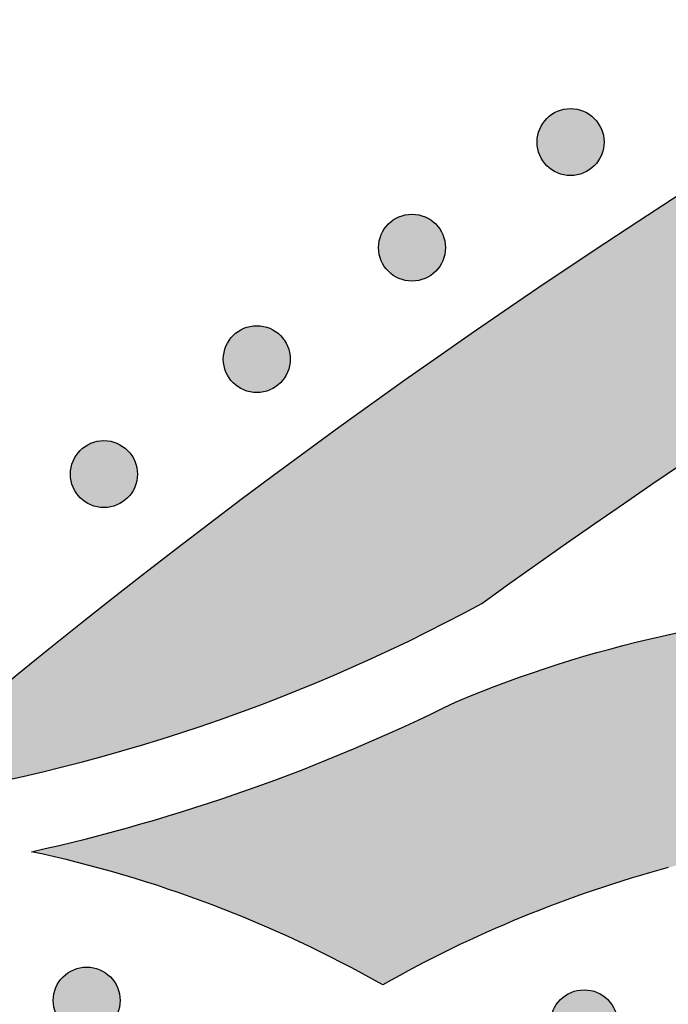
# Model space of a CAD drawing. Header units: millimetres. Extents: x -3873 to -97, y 912 to 4165.
# Tile 526 of 656: x -1899 to -1865, y 3192 to 3244. Entities that reach past the tile are written whole.
import ezdxf

# ---------------------------------------------------------------- set-up
doc = ezdxf.new("R2010")
doc.units = ezdxf.units.MM
doc.layers.add('pattern', color=7, linetype='Continuous', true_color=0x000000)

msp = doc.modelspace()

# ---------------------------------------------------------------- hatches: boundary and pattern name
at = {"layer": 'pattern'}
for points in [[(-1874.82, 3213.385), (-1868.956, 3217.537), (-1862.997, 3221.587), (-1856.946, 3225.532), (-1850.805, 3229.37), (-1844.577, 3233.097), (-1838.264, 3236.71), (-1831.871, 3240.206), (-1825.4, 3243.584), (-1818.855, 3246.84), (-1812.239, 3249.972), (-1805.555, 3252.979), (-1798.807, 3255.857), (-1792, 3258.604), (-1785.136, 3261.22), (-1778.219, 3263.702), (-1771.254, 3266.048), (-1764.245, 3268.258), (-1757.194, 3270.33), (-1750.108, 3272.263), (-1742.989, 3274.056), (-1735.842, 3275.708), (-1728.67, 3277.219), (-1721.479, 3278.589), (-1714.273, 3279.816), (-1707.054, 3280.902), (-1699.829, 3281.845), (-1692.6, 3282.647), (-1685.372, 3283.308), (-1678.149, 3283.827), (-1670.935, 3284.207), (-1663.734, 3284.448), (-1656.55, 3284.55), (-1656.55, 3296.55), (-1664.945, 3296.421), (-1673.365, 3296.109), (-1681.805, 3295.612), (-1690.259, 3294.929), (-1698.72, 3294.058), (-1707.184, 3292.998), (-1715.642, 3291.749), (-1724.09, 3290.311), (-1732.52, 3288.683), (-1740.927, 3286.865), (-1749.304, 3284.858), (-1757.644, 3282.663), (-1765.942, 3280.28), (-1774.191, 3277.711), (-1782.384, 3274.958), (-1790.516, 3272.022), (-1798.581, 3268.905), (-1806.572, 3265.61), (-1814.484, 3262.139), (-1822.31, 3258.496), (-1830.046, 3254.684), (-1837.686, 3250.705), (-1845.225, 3246.563), (-1852.656, 3242.264), (-1859.977, 3237.809), (-1867.181, 3233.204), (-1874.265, 3228.454), (-1881.224, 3223.562), (-1888.054, 3218.533), (-1894.751, 3213.373), (-1901.312, 3208.087), (-1907.734, 3202.679), (-1905.591, 3202.986), (-1903.451, 3203.343), (-1901.317, 3203.75), (-1899.189, 3204.206), (-1897.071, 3204.711), (-1894.963, 3205.265), (-1892.867, 3205.868), (-1890.785, 3206.519), (-1888.718, 3207.218), (-1886.669, 3207.963), (-1884.638, 3208.755), (-1882.628, 3209.593), (-1880.64, 3210.476), (-1878.674, 3211.403), (-1876.734, 3212.373)], [(-1868.861, 3239.105), (-1868.889, 3239.132), (-1868.918, 3239.159), (-1868.948, 3239.186), (-1868.979, 3239.212), (-1869.011, 3239.238), (-1869.043, 3239.263), (-1869.076, 3239.288), (-1869.111, 3239.312), (-1869.145, 3239.335), (-1869.181, 3239.358), (-1869.218, 3239.38), (-1869.255, 3239.401), (-1869.293, 3239.422), (-1869.332, 3239.441), (-1869.371, 3239.46), (-1869.411, 3239.478), (-1869.452, 3239.495), (-1869.493, 3239.511), (-1869.535, 3239.526), (-1869.578, 3239.541), (-1869.621, 3239.554), (-1869.664, 3239.566), (-1869.708, 3239.577), (-1869.752, 3239.587), (-1869.797, 3239.595), (-1869.842, 3239.603), (-1869.887, 3239.609), (-1869.933, 3239.615), (-1869.978, 3239.619), (-1870.024, 3239.622), (-1870.07, 3239.624), (-1870.116, 3239.624), (-1870.162, 3239.624), (-1870.208, 3239.622), (-1870.253, 3239.619), (-1870.299, 3239.615), (-1870.345, 3239.609), (-1870.39, 3239.603), (-1870.435, 3239.595), (-1870.479, 3239.587), (-1870.524, 3239.577), (-1870.568, 3239.566), (-1870.611, 3239.554), (-1870.654, 3239.541), (-1870.697, 3239.526), (-1870.739, 3239.511), (-1870.78, 3239.495), (-1870.821, 3239.478), (-1870.861, 3239.46), (-1870.9, 3239.441), (-1870.939, 3239.422), (-1870.977, 3239.401), (-1871.014, 3239.38), (-1871.051, 3239.358), (-1871.086, 3239.335), (-1871.121, 3239.312), (-1871.155, 3239.288), (-1871.189, 3239.263), (-1871.221, 3239.238), (-1871.253, 3239.212), (-1871.283, 3239.186), (-1871.313, 3239.159), (-1871.342, 3239.132), (-1871.371, 3239.105), (-1871.398, 3239.076), (-1871.425, 3239.047), (-1871.452, 3239.017), (-1871.478, 3238.987), (-1871.504, 3238.955), (-1871.529, 3238.923), (-1871.554, 3238.889), (-1871.578, 3238.855), (-1871.601, 3238.82), (-1871.624, 3238.785), (-1871.646, 3238.748), (-1871.667, 3238.711), (-1871.688, 3238.673), (-1871.707, 3238.634), (-1871.726, 3238.595), (-1871.744, 3238.555), (-1871.761, 3238.514), (-1871.777, 3238.473), (-1871.792, 3238.431), (-1871.807, 3238.388), (-1871.82, 3238.345), (-1871.832, 3238.302), (-1871.843, 3238.258), (-1871.853, 3238.213), (-1871.861, 3238.169), (-1871.869, 3238.124), (-1871.875, 3238.079), (-1871.881, 3238.033), (-1871.885, 3237.987), (-1871.888, 3237.942), (-1871.89, 3237.896), (-1871.89, 3237.85), (-1871.89, 3237.804), (-1871.888, 3237.758), (-1871.885, 3237.712), (-1871.881, 3237.667), (-1871.875, 3237.621), (-1871.869, 3237.576), (-1871.861, 3237.531), (-1871.853, 3237.486), (-1871.843, 3237.442), (-1871.832, 3237.398), (-1871.82, 3237.355), (-1871.807, 3237.312), (-1871.792, 3237.269), (-1871.777, 3237.227), (-1871.761, 3237.186), (-1871.744, 3237.145), (-1871.726, 3237.105), (-1871.707, 3237.066), (-1871.688, 3237.027), (-1871.667, 3236.989), (-1871.646, 3236.952), (-1871.624, 3236.915), (-1871.601, 3236.879), (-1871.578, 3236.845), (-1871.554, 3236.81), (-1871.529, 3236.777), (-1871.504, 3236.745), (-1871.478, 3236.713), (-1871.452, 3236.682), (-1871.425, 3236.652), (-1871.398, 3236.623), (-1871.371, 3236.595), (-1871.342, 3236.568), (-1871.313, 3236.541), (-1871.283, 3236.514), (-1871.253, 3236.488), (-1871.221, 3236.462), (-1871.189, 3236.437), (-1871.155, 3236.412), (-1871.121, 3236.388), (-1871.086, 3236.365), (-1871.051, 3236.342), (-1871.014, 3236.32), (-1870.977, 3236.298), (-1870.939, 3236.278), (-1870.9, 3236.258), (-1870.861, 3236.239), (-1870.821, 3236.222), (-1870.78, 3236.205), (-1870.739, 3236.188), (-1870.697, 3236.173), (-1870.654, 3236.159), (-1870.611, 3236.146), (-1870.568, 3236.134), (-1870.524, 3236.123), (-1870.479, 3236.113), (-1870.435, 3236.104), (-1870.39, 3236.097), (-1870.345, 3236.09), (-1870.299, 3236.085), (-1870.253, 3236.081), (-1870.208, 3236.078), (-1870.162, 3236.076), (-1870.116, 3236.076), (-1870.07, 3236.076), (-1870.024, 3236.078), (-1869.978, 3236.081), (-1869.933, 3236.085), (-1869.887, 3236.09), (-1869.842, 3236.097), (-1869.797, 3236.104), (-1869.752, 3236.113), (-1869.708, 3236.123), (-1869.664, 3236.134), (-1869.621, 3236.146), (-1869.578, 3236.159), (-1869.535, 3236.173), (-1869.493, 3236.188), (-1869.452, 3236.205), (-1869.411, 3236.222), (-1869.371, 3236.239), (-1869.332, 3236.258), (-1869.293, 3236.278), (-1869.255, 3236.298), (-1869.218, 3236.32), (-1869.181, 3236.342), (-1869.145, 3236.365), (-1869.111, 3236.388), (-1869.076, 3236.412), (-1869.043, 3236.437), (-1869.011, 3236.462), (-1868.979, 3236.488), (-1868.948, 3236.514), (-1868.918, 3236.541), (-1868.889, 3236.568), (-1868.861, 3236.595), (-1868.834, 3236.623), (-1868.807, 3236.652), (-1868.78, 3236.682), (-1868.754, 3236.713), (-1868.728, 3236.745), (-1868.703, 3236.777), (-1868.678, 3236.81), (-1868.654, 3236.845), (-1868.631, 3236.879), (-1868.608, 3236.915), (-1868.586, 3236.952), (-1868.564, 3236.989), (-1868.544, 3237.027), (-1868.524, 3237.066), (-1868.505, 3237.105), (-1868.488, 3237.145), (-1868.471, 3237.186), (-1868.454, 3237.227), (-1868.439, 3237.269), (-1868.425, 3237.312), (-1868.412, 3237.355), (-1868.4, 3237.398), (-1868.389, 3237.442), (-1868.379, 3237.486), (-1868.37, 3237.531), (-1868.363, 3237.576), (-1868.356, 3237.621), (-1868.351, 3237.667), (-1868.347, 3237.712), (-1868.344, 3237.758), (-1868.342, 3237.804), (-1868.342, 3237.85), (-1868.342, 3237.896), (-1868.344, 3237.942), (-1868.347, 3237.987), (-1868.351, 3238.033), (-1868.356, 3238.079), (-1868.363, 3238.124), (-1868.37, 3238.169), (-1868.379, 3238.213), (-1868.389, 3238.258), (-1868.4, 3238.302), (-1868.412, 3238.345), (-1868.425, 3238.388), (-1868.439, 3238.431), (-1868.454, 3238.473), (-1868.471, 3238.514), (-1868.488, 3238.555), (-1868.505, 3238.595), (-1868.524, 3238.634), (-1868.544, 3238.673), (-1868.564, 3238.711), (-1868.586, 3238.748), (-1868.608, 3238.785), (-1868.631, 3238.82), (-1868.654, 3238.855), (-1868.678, 3238.889), (-1868.703, 3238.923), (-1868.728, 3238.955), (-1868.754, 3238.987), (-1868.78, 3239.017), (-1868.807, 3239.047), (-1868.834, 3239.076)], [(-1877.268, 3233.505), (-1877.296, 3233.533), (-1877.325, 3233.56), (-1877.355, 3233.587), (-1877.385, 3233.613), (-1877.417, 3233.639), (-1877.449, 3233.664), (-1877.483, 3233.689), (-1877.517, 3233.713), (-1877.552, 3233.736), (-1877.587, 3233.759), (-1877.624, 3233.781), (-1877.661, 3233.802), (-1877.699, 3233.822), (-1877.738, 3233.842), (-1877.777, 3233.861), (-1877.817, 3233.879), (-1877.858, 3233.896), (-1877.9, 3233.912), (-1877.941, 3233.927), (-1877.984, 3233.941), (-1878.027, 3233.954), (-1878.07, 3233.966), (-1878.114, 3233.977), (-1878.159, 3233.987), (-1878.203, 3233.996), (-1878.248, 3234.004), (-1878.293, 3234.01), (-1878.339, 3234.015), (-1878.385, 3234.02), (-1878.43, 3234.023), (-1878.476, 3234.024), (-1878.522, 3234.025), (-1878.568, 3234.024), (-1878.614, 3234.023), (-1878.66, 3234.02), (-1878.705, 3234.015), (-1878.751, 3234.01), (-1878.796, 3234.004), (-1878.841, 3233.996), (-1878.886, 3233.987), (-1878.93, 3233.977), (-1878.974, 3233.966), (-1879.017, 3233.954), (-1879.06, 3233.941), (-1879.103, 3233.927), (-1879.145, 3233.912), (-1879.186, 3233.896), (-1879.227, 3233.879), (-1879.267, 3233.861), (-1879.306, 3233.842), (-1879.345, 3233.822), (-1879.383, 3233.802), (-1879.42, 3233.781), (-1879.457, 3233.759), (-1879.493, 3233.736), (-1879.528, 3233.713), (-1879.562, 3233.689), (-1879.595, 3233.664), (-1879.627, 3233.639), (-1879.659, 3233.613), (-1879.69, 3233.587), (-1879.72, 3233.56), (-1879.749, 3233.533), (-1879.777, 3233.505), (-1879.804, 3233.477), (-1879.831, 3233.448), (-1879.858, 3233.418), (-1879.884, 3233.387), (-1879.91, 3233.356), (-1879.935, 3233.323), (-1879.96, 3233.29), (-1879.984, 3233.256), (-1880.008, 3233.221), (-1880.03, 3233.185), (-1880.052, 3233.149), (-1880.074, 3233.112), (-1880.094, 3233.074), (-1880.114, 3233.035), (-1880.133, 3232.995), (-1880.151, 3232.955), (-1880.168, 3232.915), (-1880.184, 3232.873), (-1880.199, 3232.831), (-1880.213, 3232.789), (-1880.226, 3232.746), (-1880.238, 3232.702), (-1880.249, 3232.658), (-1880.259, 3232.614), (-1880.268, 3232.57), (-1880.275, 3232.525), (-1880.282, 3232.479), (-1880.287, 3232.434), (-1880.291, 3232.388), (-1880.294, 3232.342), (-1880.296, 3232.297), (-1880.296, 3232.251), (-1880.296, 3232.205), (-1880.294, 3232.159), (-1880.291, 3232.113), (-1880.287, 3232.067), (-1880.282, 3232.022), (-1880.275, 3231.977), (-1880.268, 3231.932), (-1880.259, 3231.887), (-1880.249, 3231.843), (-1880.238, 3231.799), (-1880.226, 3231.755), (-1880.213, 3231.712), (-1880.199, 3231.67), (-1880.184, 3231.628), (-1880.168, 3231.587), (-1880.151, 3231.546), (-1880.133, 3231.506), (-1880.114, 3231.466), (-1880.094, 3231.428), (-1880.074, 3231.39), (-1880.052, 3231.352), (-1880.03, 3231.316), (-1880.008, 3231.28), (-1879.984, 3231.245), (-1879.96, 3231.211), (-1879.935, 3231.178), (-1879.91, 3231.145), (-1879.884, 3231.114), (-1879.858, 3231.083), (-1879.831, 3231.053), (-1879.804, 3231.024), (-1879.777, 3230.996), (-1879.749, 3230.968), (-1879.72, 3230.941), (-1879.69, 3230.915), (-1879.659, 3230.888), (-1879.627, 3230.863), (-1879.595, 3230.837), (-1879.562, 3230.813), (-1879.528, 3230.789), (-1879.493, 3230.765), (-1879.457, 3230.742), (-1879.42, 3230.72), (-1879.383, 3230.699), (-1879.345, 3230.679), (-1879.306, 3230.659), (-1879.267, 3230.64), (-1879.227, 3230.622), (-1879.186, 3230.605), (-1879.145, 3230.589), (-1879.103, 3230.574), (-1879.06, 3230.56), (-1879.017, 3230.547), (-1878.974, 3230.535), (-1878.93, 3230.524), (-1878.886, 3230.514), (-1878.841, 3230.505), (-1878.796, 3230.498), (-1878.751, 3230.491), (-1878.705, 3230.486), (-1878.66, 3230.482), (-1878.614, 3230.479), (-1878.568, 3230.477), (-1878.522, 3230.476), (-1878.476, 3230.477), (-1878.43, 3230.479), (-1878.385, 3230.482), (-1878.339, 3230.486), (-1878.293, 3230.491), (-1878.248, 3230.498), (-1878.203, 3230.505), (-1878.159, 3230.514), (-1878.114, 3230.524), (-1878.07, 3230.535), (-1878.027, 3230.547), (-1877.984, 3230.56), (-1877.941, 3230.574), (-1877.9, 3230.589), (-1877.858, 3230.605), (-1877.817, 3230.622), (-1877.777, 3230.64), (-1877.738, 3230.659), (-1877.699, 3230.679), (-1877.661, 3230.699), (-1877.624, 3230.72), (-1877.587, 3230.742), (-1877.552, 3230.765), (-1877.517, 3230.789), (-1877.483, 3230.813), (-1877.449, 3230.837), (-1877.417, 3230.863), (-1877.385, 3230.888), (-1877.355, 3230.915), (-1877.325, 3230.941), (-1877.296, 3230.968), (-1877.268, 3230.996), (-1877.24, 3231.024), (-1877.213, 3231.053), (-1877.186, 3231.083), (-1877.16, 3231.114), (-1877.134, 3231.145), (-1877.109, 3231.178), (-1877.084, 3231.211), (-1877.06, 3231.245), (-1877.037, 3231.28), (-1877.014, 3231.316), (-1876.992, 3231.352), (-1876.971, 3231.39), (-1876.95, 3231.428), (-1876.931, 3231.466), (-1876.912, 3231.506), (-1876.894, 3231.546), (-1876.877, 3231.587), (-1876.861, 3231.628), (-1876.846, 3231.67), (-1876.831, 3231.712), (-1876.818, 3231.755), (-1876.806, 3231.799), (-1876.795, 3231.843), (-1876.786, 3231.887), (-1876.777, 3231.932), (-1876.769, 3231.977), (-1876.763, 3232.022), (-1876.757, 3232.067), (-1876.753, 3232.113), (-1876.75, 3232.159), (-1876.748, 3232.205), (-1876.748, 3232.251), (-1876.748, 3232.297), (-1876.75, 3232.342), (-1876.753, 3232.388), (-1876.757, 3232.434), (-1876.763, 3232.479), (-1876.769, 3232.525), (-1876.777, 3232.57), (-1876.786, 3232.614), (-1876.795, 3232.658), (-1876.806, 3232.702), (-1876.818, 3232.746), (-1876.831, 3232.789), (-1876.846, 3232.831), (-1876.861, 3232.873), (-1876.877, 3232.915), (-1876.894, 3232.955), (-1876.912, 3232.995), (-1876.931, 3233.035), (-1876.95, 3233.074), (-1876.971, 3233.112), (-1876.992, 3233.149), (-1877.014, 3233.185), (-1877.037, 3233.221), (-1877.06, 3233.256), (-1877.084, 3233.29), (-1877.109, 3233.323), (-1877.134, 3233.356), (-1877.16, 3233.387), (-1877.186, 3233.418), (-1877.213, 3233.448), (-1877.24, 3233.477)], [(-1885.498, 3227.594), (-1885.526, 3227.621), (-1885.555, 3227.648), (-1885.585, 3227.675), (-1885.616, 3227.701), (-1885.648, 3227.727), (-1885.68, 3227.752), (-1885.713, 3227.777), (-1885.748, 3227.801), (-1885.782, 3227.825), (-1885.818, 3227.847), (-1885.855, 3227.869), (-1885.892, 3227.891), (-1885.93, 3227.911), (-1885.969, 3227.931), (-1886.008, 3227.95), (-1886.048, 3227.968), (-1886.089, 3227.985), (-1886.13, 3228.001), (-1886.172, 3228.016), (-1886.215, 3228.03), (-1886.258, 3228.043), (-1886.301, 3228.055), (-1886.345, 3228.066), (-1886.389, 3228.076), (-1886.434, 3228.085), (-1886.479, 3228.092), (-1886.524, 3228.099), (-1886.57, 3228.104), (-1886.615, 3228.108), (-1886.661, 3228.111), (-1886.707, 3228.113), (-1886.753, 3228.113), (-1886.799, 3228.113), (-1886.845, 3228.111), (-1886.89, 3228.108), (-1886.936, 3228.104), (-1886.982, 3228.099), (-1887.027, 3228.092), (-1887.072, 3228.085), (-1887.116, 3228.076), (-1887.161, 3228.066), (-1887.205, 3228.055), (-1887.248, 3228.043), (-1887.291, 3228.03), (-1887.334, 3228.016), (-1887.376, 3228.001), (-1887.417, 3227.985), (-1887.458, 3227.968), (-1887.498, 3227.95), (-1887.537, 3227.931), (-1887.576, 3227.911), (-1887.614, 3227.891), (-1887.651, 3227.869), (-1887.688, 3227.847), (-1887.723, 3227.825), (-1887.758, 3227.801), (-1887.792, 3227.777), (-1887.826, 3227.752), (-1887.858, 3227.727), (-1887.89, 3227.701), (-1887.92, 3227.675), (-1887.95, 3227.648), (-1887.979, 3227.621), (-1888.008, 3227.594), (-1888.035, 3227.566), (-1888.062, 3227.537), (-1888.089, 3227.507), (-1888.115, 3227.476), (-1888.141, 3227.444), (-1888.166, 3227.412), (-1888.191, 3227.379), (-1888.215, 3227.345), (-1888.238, 3227.31), (-1888.261, 3227.274), (-1888.283, 3227.237), (-1888.304, 3227.2), (-1888.325, 3227.162), (-1888.344, 3227.123), (-1888.363, 3227.084), (-1888.381, 3227.044), (-1888.398, 3227.003), (-1888.414, 3226.962), (-1888.429, 3226.92), (-1888.444, 3226.877), (-1888.457, 3226.834), (-1888.469, 3226.791), (-1888.48, 3226.747), (-1888.49, 3226.703), (-1888.498, 3226.658), (-1888.506, 3226.613), (-1888.512, 3226.568), (-1888.518, 3226.522), (-1888.522, 3226.477), (-1888.525, 3226.431), (-1888.527, 3226.385), (-1888.527, 3226.339), (-1888.527, 3226.293), (-1888.525, 3226.247), (-1888.522, 3226.202), (-1888.518, 3226.156), (-1888.512, 3226.11), (-1888.506, 3226.065), (-1888.498, 3226.02), (-1888.49, 3225.976), (-1888.48, 3225.931), (-1888.469, 3225.887), (-1888.457, 3225.844), (-1888.444, 3225.801), (-1888.429, 3225.759), (-1888.414, 3225.717), (-1888.398, 3225.675), (-1888.381, 3225.634), (-1888.363, 3225.594), (-1888.344, 3225.555), (-1888.325, 3225.516), (-1888.304, 3225.478), (-1888.283, 3225.441), (-1888.261, 3225.404), (-1888.238, 3225.369), (-1888.215, 3225.334), (-1888.191, 3225.3), (-1888.166, 3225.266), (-1888.141, 3225.234), (-1888.115, 3225.202), (-1888.089, 3225.172), (-1888.062, 3225.142), (-1888.035, 3225.113), (-1888.008, 3225.085), (-1887.979, 3225.057), (-1887.95, 3225.03), (-1887.92, 3225.003), (-1887.89, 3224.977), (-1887.858, 3224.951), (-1887.826, 3224.926), (-1887.792, 3224.901), (-1887.758, 3224.877), (-1887.723, 3224.854), (-1887.688, 3224.831), (-1887.651, 3224.809), (-1887.614, 3224.788), (-1887.576, 3224.767), (-1887.537, 3224.748), (-1887.498, 3224.729), (-1887.458, 3224.711), (-1887.417, 3224.694), (-1887.376, 3224.678), (-1887.334, 3224.663), (-1887.291, 3224.648), (-1887.248, 3224.635), (-1887.205, 3224.623), (-1887.161, 3224.612), (-1887.116, 3224.603), (-1887.072, 3224.594), (-1887.027, 3224.586), (-1886.982, 3224.58), (-1886.936, 3224.574), (-1886.89, 3224.57), (-1886.845, 3224.567), (-1886.799, 3224.565), (-1886.753, 3224.565), (-1886.707, 3224.565), (-1886.661, 3224.567), (-1886.615, 3224.57), (-1886.57, 3224.574), (-1886.524, 3224.58), (-1886.479, 3224.586), (-1886.434, 3224.594), (-1886.389, 3224.603), (-1886.345, 3224.612), (-1886.301, 3224.623), (-1886.258, 3224.635), (-1886.215, 3224.648), (-1886.172, 3224.663), (-1886.13, 3224.678), (-1886.089, 3224.694), (-1886.048, 3224.711), (-1886.008, 3224.729), (-1885.969, 3224.748), (-1885.93, 3224.767), (-1885.892, 3224.788), (-1885.855, 3224.809), (-1885.818, 3224.831), (-1885.782, 3224.854), (-1885.748, 3224.877), (-1885.713, 3224.901), (-1885.68, 3224.926), (-1885.648, 3224.951), (-1885.616, 3224.977), (-1885.585, 3225.003), (-1885.555, 3225.03), (-1885.526, 3225.057), (-1885.498, 3225.085), (-1885.471, 3225.113), (-1885.444, 3225.142), (-1885.417, 3225.172), (-1885.391, 3225.202), (-1885.365, 3225.234), (-1885.34, 3225.266), (-1885.315, 3225.3), (-1885.291, 3225.334), (-1885.268, 3225.369), (-1885.245, 3225.404), (-1885.223, 3225.441), (-1885.201, 3225.478), (-1885.181, 3225.516), (-1885.161, 3225.555), (-1885.142, 3225.594), (-1885.125, 3225.634), (-1885.108, 3225.675), (-1885.091, 3225.717), (-1885.076, 3225.759), (-1885.062, 3225.801), (-1885.049, 3225.844), (-1885.037, 3225.887), (-1885.026, 3225.931), (-1885.016, 3225.976), (-1885.007, 3226.02), (-1885, 3226.065), (-1884.993, 3226.11), (-1884.988, 3226.156), (-1884.984, 3226.202), (-1884.981, 3226.247), (-1884.979, 3226.293), (-1884.979, 3226.339), (-1884.979, 3226.385), (-1884.981, 3226.431), (-1884.984, 3226.477), (-1884.988, 3226.522), (-1884.993, 3226.568), (-1885, 3226.613), (-1885.007, 3226.658), (-1885.016, 3226.703), (-1885.026, 3226.747), (-1885.037, 3226.791), (-1885.049, 3226.834), (-1885.062, 3226.877), (-1885.076, 3226.92), (-1885.091, 3226.962), (-1885.108, 3227.003), (-1885.125, 3227.044), (-1885.142, 3227.084), (-1885.161, 3227.123), (-1885.181, 3227.162), (-1885.201, 3227.2), (-1885.223, 3227.237), (-1885.245, 3227.274), (-1885.268, 3227.31), (-1885.291, 3227.345), (-1885.315, 3227.379), (-1885.34, 3227.412), (-1885.365, 3227.444), (-1885.391, 3227.476), (-1885.417, 3227.507), (-1885.444, 3227.537), (-1885.471, 3227.566)], [(-1893.602, 3221.497), (-1893.631, 3221.525), (-1893.66, 3221.552), (-1893.69, 3221.579), (-1893.72, 3221.605), (-1893.752, 3221.631), (-1893.784, 3221.656), (-1893.818, 3221.681), (-1893.852, 3221.705), (-1893.887, 3221.728), (-1893.922, 3221.751), (-1893.959, 3221.773), (-1893.996, 3221.794), (-1894.034, 3221.815), (-1894.073, 3221.834), (-1894.112, 3221.853), (-1894.152, 3221.871), (-1894.193, 3221.888), (-1894.234, 3221.904), (-1894.276, 3221.919), (-1894.319, 3221.933), (-1894.362, 3221.947), (-1894.405, 3221.959), (-1894.449, 3221.97), (-1894.494, 3221.979), (-1894.538, 3221.988), (-1894.583, 3221.996), (-1894.628, 3222.002), (-1894.674, 3222.008), (-1894.72, 3222.012), (-1894.765, 3222.015), (-1894.811, 3222.016), (-1894.857, 3222.017), (-1894.903, 3222.016), (-1894.949, 3222.015), (-1894.995, 3222.012), (-1895.04, 3222.008), (-1895.086, 3222.002), (-1895.131, 3221.996), (-1895.176, 3221.988), (-1895.221, 3221.979), (-1895.265, 3221.97), (-1895.309, 3221.959), (-1895.352, 3221.947), (-1895.395, 3221.933), (-1895.438, 3221.919), (-1895.48, 3221.904), (-1895.521, 3221.888), (-1895.562, 3221.871), (-1895.602, 3221.853), (-1895.641, 3221.834), (-1895.68, 3221.815), (-1895.718, 3221.794), (-1895.755, 3221.773), (-1895.792, 3221.751), (-1895.828, 3221.728), (-1895.862, 3221.705), (-1895.897, 3221.681), (-1895.93, 3221.656), (-1895.962, 3221.631), (-1895.994, 3221.605), (-1896.025, 3221.579), (-1896.055, 3221.552), (-1896.084, 3221.525), (-1896.112, 3221.497), (-1896.139, 3221.469), (-1896.166, 3221.44), (-1896.193, 3221.41), (-1896.219, 3221.38), (-1896.245, 3221.348), (-1896.27, 3221.316), (-1896.295, 3221.282), (-1896.319, 3221.248), (-1896.342, 3221.213), (-1896.365, 3221.178), (-1896.387, 3221.141), (-1896.409, 3221.104), (-1896.429, 3221.066), (-1896.449, 3221.027), (-1896.468, 3220.988), (-1896.485, 3220.947), (-1896.502, 3220.907), (-1896.519, 3220.865), (-1896.534, 3220.823), (-1896.548, 3220.781), (-1896.561, 3220.738), (-1896.573, 3220.695), (-1896.584, 3220.651), (-1896.594, 3220.606), (-1896.603, 3220.562), (-1896.61, 3220.517), (-1896.617, 3220.471), (-1896.622, 3220.426), (-1896.626, 3220.38), (-1896.629, 3220.335), (-1896.631, 3220.289), (-1896.631, 3220.243), (-1896.631, 3220.197), (-1896.629, 3220.151), (-1896.626, 3220.105), (-1896.622, 3220.06), (-1896.617, 3220.014), (-1896.61, 3219.969), (-1896.603, 3219.924), (-1896.594, 3219.879), (-1896.584, 3219.835), (-1896.573, 3219.791), (-1896.561, 3219.748), (-1896.548, 3219.705), (-1896.534, 3219.662), (-1896.519, 3219.62), (-1896.502, 3219.579), (-1896.485, 3219.538), (-1896.468, 3219.498), (-1896.449, 3219.459), (-1896.429, 3219.42), (-1896.409, 3219.382), (-1896.387, 3219.345), (-1896.365, 3219.308), (-1896.342, 3219.272), (-1896.319, 3219.237), (-1896.295, 3219.203), (-1896.27, 3219.17), (-1896.245, 3219.138), (-1896.219, 3219.106), (-1896.193, 3219.075), (-1896.166, 3219.045), (-1896.139, 3219.016), (-1896.112, 3218.988), (-1896.084, 3218.961), (-1896.055, 3218.933), (-1896.025, 3218.907), (-1895.994, 3218.88), (-1895.962, 3218.855), (-1895.93, 3218.83), (-1895.897, 3218.805), (-1895.862, 3218.781), (-1895.828, 3218.757), (-1895.792, 3218.735), (-1895.755, 3218.713), (-1895.718, 3218.691), (-1895.68, 3218.671), (-1895.641, 3218.651), (-1895.602, 3218.632), (-1895.562, 3218.614), (-1895.521, 3218.597), (-1895.48, 3218.581), (-1895.438, 3218.566), (-1895.395, 3218.552), (-1895.352, 3218.539), (-1895.309, 3218.527), (-1895.265, 3218.516), (-1895.221, 3218.506), (-1895.176, 3218.497), (-1895.131, 3218.49), (-1895.086, 3218.483), (-1895.04, 3218.478), (-1894.995, 3218.474), (-1894.949, 3218.471), (-1894.903, 3218.469), (-1894.857, 3218.468), (-1894.811, 3218.469), (-1894.765, 3218.471), (-1894.72, 3218.474), (-1894.674, 3218.478), (-1894.628, 3218.483), (-1894.583, 3218.49), (-1894.538, 3218.497), (-1894.494, 3218.506), (-1894.449, 3218.516), (-1894.405, 3218.527), (-1894.362, 3218.539), (-1894.319, 3218.552), (-1894.276, 3218.566), (-1894.234, 3218.581), (-1894.193, 3218.597), (-1894.152, 3218.614), (-1894.112, 3218.632), (-1894.073, 3218.651), (-1894.034, 3218.671), (-1893.996, 3218.691), (-1893.959, 3218.713), (-1893.922, 3218.735), (-1893.887, 3218.757), (-1893.852, 3218.781), (-1893.818, 3218.805), (-1893.784, 3218.83), (-1893.752, 3218.855), (-1893.72, 3218.88), (-1893.69, 3218.907), (-1893.66, 3218.933), (-1893.631, 3218.961), (-1893.602, 3218.988), (-1893.575, 3219.016), (-1893.548, 3219.045), (-1893.521, 3219.075), (-1893.495, 3219.106), (-1893.469, 3219.138), (-1893.444, 3219.17), (-1893.419, 3219.203), (-1893.395, 3219.237), (-1893.372, 3219.272), (-1893.349, 3219.308), (-1893.327, 3219.345), (-1893.306, 3219.382), (-1893.285, 3219.42), (-1893.266, 3219.459), (-1893.247, 3219.498), (-1893.229, 3219.538), (-1893.212, 3219.579), (-1893.196, 3219.62), (-1893.181, 3219.662), (-1893.166, 3219.705), (-1893.153, 3219.748), (-1893.141, 3219.791), (-1893.13, 3219.835), (-1893.12, 3219.879), (-1893.112, 3219.924), (-1893.104, 3219.969), (-1893.098, 3220.014), (-1893.092, 3220.06), (-1893.088, 3220.105), (-1893.085, 3220.151), (-1893.083, 3220.197), (-1893.083, 3220.243), (-1893.083, 3220.289), (-1893.085, 3220.335), (-1893.088, 3220.38), (-1893.092, 3220.426), (-1893.098, 3220.471), (-1893.104, 3220.517), (-1893.112, 3220.562), (-1893.12, 3220.606), (-1893.13, 3220.651), (-1893.141, 3220.695), (-1893.153, 3220.738), (-1893.166, 3220.781), (-1893.181, 3220.823), (-1893.196, 3220.865), (-1893.212, 3220.907), (-1893.229, 3220.947), (-1893.247, 3220.988), (-1893.266, 3221.027), (-1893.285, 3221.066), (-1893.306, 3221.104), (-1893.327, 3221.141), (-1893.349, 3221.178), (-1893.372, 3221.213), (-1893.395, 3221.248), (-1893.419, 3221.282), (-1893.444, 3221.316), (-1893.469, 3221.348), (-1893.495, 3221.38), (-1893.521, 3221.41), (-1893.548, 3221.44), (-1893.575, 3221.469)], [(-1803.146, 3131.381), (-1804.041, 3130.241), (-1804.907, 3129.074), (-1805.742, 3127.88), (-1806.545, 3126.66), (-1807.314, 3125.417), (-1808.048, 3124.15), (-1808.747, 3122.863), (-1809.41, 3121.555), (-1810.035, 3120.23), (-1810.623, 3118.888), (-1811.172, 3117.531), (-1811.682, 3116.16), (-1812.152, 3114.778), (-1812.583, 3113.386), (-1812.973, 3111.986), (-1813.323, 3110.58), (-1813.511, 3112.121), (-1813.739, 3113.662), (-1814.009, 3115.198), (-1814.319, 3116.73), (-1814.669, 3118.256), (-1815.061, 3119.773), (-1815.492, 3121.28), (-1815.963, 3122.776), (-1816.473, 3124.259), (-1817.022, 3125.728), (-1817.609, 3127.181), (-1818.233, 3128.616), (-1818.894, 3130.032), (-1819.591, 3131.428), (-1820.322, 3132.803), (-1821.087, 3134.155), (-1820.106, 3135.954), (-1819.18, 3137.785), (-1818.311, 3139.647), (-1817.5, 3141.536), (-1816.75, 3143.449), (-1816.059, 3145.384), (-1815.431, 3147.338), (-1814.865, 3149.308), (-1814.63, 3150.209), (-1814.411, 3151.116), (-1814.207, 3152.03), (-1814.019, 3152.948), (-1813.847, 3153.872), (-1813.692, 3154.8), (-1813.554, 3155.732), (-1813.432, 3156.669), (-1813.326, 3157.608), (-1813.238, 3158.55), (-1813.167, 3159.495), (-1813.113, 3160.441), (-1813.076, 3161.389), (-1813.056, 3162.338), (-1813.053, 3163.288), (-1813.068, 3164.237), (-1813.1, 3165.187), (-1813.149, 3166.135), (-1813.216, 3167.082), (-1813.299, 3168.027), (-1813.4, 3168.969), (-1813.517, 3169.909), (-1813.652, 3170.846), (-1813.803, 3171.779), (-1813.971, 3172.708), (-1814.155, 3173.633), (-1814.355, 3174.552), (-1814.572, 3175.466), (-1814.805, 3176.375), (-1815.053, 3177.277), (-1815.317, 3178.172), (-1815.596, 3179.061), (-1815.875, 3179.883), (-1816.18, 3180.702), (-1816.51, 3181.517), (-1816.866, 3182.327), (-1817.247, 3183.13), (-1817.653, 3183.925), (-1818.085, 3184.712), (-1818.541, 3185.489), (-1819.022, 3186.254), (-1819.527, 3187.008), (-1820.056, 3187.747), (-1820.607, 3188.473), (-1821.182, 3189.183), (-1821.778, 3189.876), (-1822.395, 3190.551), (-1823.033, 3191.208), (-1823.69, 3191.846), (-1824.365, 3192.463), (-1825.058, 3193.059), (-1825.768, 3193.634), (-1826.494, 3194.185), (-1827.234, 3194.714), (-1827.987, 3195.219), (-1828.752, 3195.7), (-1829.529, 3196.156), (-1830.316, 3196.588), (-1831.111, 3196.994), (-1831.914, 3197.375), (-1832.724, 3197.731), (-1833.539, 3198.061), (-1834.358, 3198.366), (-1835.181, 3198.645), (-1836.069, 3198.924), (-1836.964, 3199.188), (-1837.866, 3199.436), (-1838.775, 3199.669), (-1839.689, 3199.886), (-1840.608, 3200.086), (-1841.533, 3200.271), (-1842.462, 3200.438), (-1843.395, 3200.59), (-1844.332, 3200.724), (-1845.272, 3200.842), (-1846.214, 3200.942), (-1847.159, 3201.026), (-1848.106, 3201.092), (-1849.055, 3201.141), (-1850.004, 3201.173), (-1850.953, 3201.188), (-1851.903, 3201.185), (-1852.852, 3201.165), (-1853.8, 3201.128), (-1854.746, 3201.074), (-1855.691, 3201.003), (-1856.633, 3200.915), (-1857.573, 3200.81), (-1858.509, 3200.688), (-1859.441, 3200.549), (-1860.369, 3200.394), (-1861.293, 3200.222), (-1862.212, 3200.034), (-1863.125, 3199.831), (-1864.032, 3199.611), (-1864.933, 3199.376), (-1866.901, 3198.811), (-1868.853, 3198.183), (-1870.787, 3197.494), (-1872.699, 3196.744), (-1874.586, 3195.934), (-1876.446, 3195.066), (-1878.276, 3194.141), (-1880.074, 3193.161), (-1881.164, 3193.764), (-1882.267, 3194.347), (-1883.381, 3194.909), (-1884.508, 3195.451), (-1885.645, 3195.971), (-1886.793, 3196.47), (-1887.95, 3196.947), (-1889.116, 3197.401), (-1890.291, 3197.834), (-1891.474, 3198.243), (-1892.664, 3198.63), (-1893.861, 3198.994), (-1895.063, 3199.335), (-1896.271, 3199.652), (-1897.483, 3199.946), (-1898.699, 3200.217), (-1895.791, 3200.909), (-1892.902, 3201.689), (-1890.036, 3202.558), (-1887.195, 3203.513), (-1884.385, 3204.554), (-1881.609, 3205.679), (-1878.871, 3206.886), (-1876.174, 3208.174), (-1874.877, 3208.703), (-1873.564, 3209.204), (-1872.236, 3209.679), (-1870.893, 3210.125), (-1869.537, 3210.543), (-1868.168, 3210.932), (-1866.787, 3211.292), (-1865.396, 3211.621), (-1863.994, 3211.92), (-1862.584, 3212.188), (-1861.167, 3212.425), (-1859.742, 3212.63), (-1858.312, 3212.804), (-1856.877, 3212.945), (-1855.439, 3213.055), (-1853.998, 3213.132), (-1852.556, 3213.176), (-1851.113, 3213.189), (-1849.672, 3213.169), (-1848.232, 3213.116), (-1846.795, 3213.032), (-1845.362, 3212.915), (-1843.935, 3212.767), (-1842.513, 3212.587), (-1841.099, 3212.376), (-1839.693, 3212.134), (-1838.296, 3211.862), (-1836.909, 3211.56), (-1835.534, 3211.228), (-1834.17, 3210.867), (-1832.82, 3210.478), (-1831.483, 3210.061), (-1830.336, 3209.672), (-1829.194, 3209.247), (-1828.058, 3208.787), (-1826.929, 3208.291), (-1825.81, 3207.76), (-1824.701, 3207.193), (-1823.604, 3206.591), (-1822.521, 3205.955), (-1821.454, 3205.285), (-1820.404, 3204.581), (-1819.372, 3203.844), (-1818.361, 3203.075), (-1817.372, 3202.274), (-1816.405, 3201.443), (-1815.463, 3200.583), (-1814.547, 3199.694), (-1813.659, 3198.778), (-1812.798, 3197.836), (-1811.967, 3196.87), (-1811.166, 3195.88), (-1810.397, 3194.869), (-1809.66, 3193.837), (-1808.956, 3192.787), (-1808.286, 3191.72), (-1807.65, 3190.637), (-1807.048, 3189.54), (-1806.482, 3188.431), (-1805.95, 3187.312), (-1805.455, 3186.183), (-1804.994, 3185.047), (-1804.569, 3183.905), (-1804.18, 3182.759), (-1803.674, 3181.121), (-1803.211, 3179.47), (-1802.792, 3177.807), (-1802.418, 3176.134), (-1801.882, 3173.385), (-1801.42, 3170.614), (-1801.035, 3167.824), (-1800.727, 3165.02), (-1800.497, 3162.204), (-1800.345, 3159.379), (-1800.272, 3156.549), (-1800.279, 3153.717), (-1800.364, 3150.886), (-1800.529, 3148.06), (-1800.772, 3145.241), (-1801.094, 3142.434), (-1801.493, 3139.641), (-1801.969, 3136.866), (-1802.52, 3134.112)], [(-1894.516, 3193.581), (-1894.545, 3193.609), (-1894.574, 3193.636), (-1894.603, 3193.663), (-1894.634, 3193.689), (-1894.666, 3193.715), (-1894.698, 3193.74), (-1894.732, 3193.765), (-1894.766, 3193.789), (-1894.801, 3193.812), (-1894.836, 3193.835), (-1894.873, 3193.857), (-1894.91, 3193.878), (-1894.948, 3193.898), (-1894.987, 3193.918), (-1895.026, 3193.937), (-1895.066, 3193.955), (-1895.107, 3193.972), (-1895.148, 3193.988), (-1895.19, 3194.003), (-1895.233, 3194.017), (-1895.276, 3194.03), (-1895.319, 3194.042), (-1895.363, 3194.053), (-1895.407, 3194.063), (-1895.452, 3194.072), (-1895.497, 3194.08), (-1895.542, 3194.086), (-1895.588, 3194.091), (-1895.633, 3194.096), (-1895.679, 3194.099), (-1895.725, 3194.1), (-1895.771, 3194.101), (-1895.817, 3194.1), (-1895.863, 3194.099), (-1895.909, 3194.096), (-1895.954, 3194.091), (-1896, 3194.086), (-1896.045, 3194.08), (-1896.09, 3194.072), (-1896.135, 3194.063), (-1896.179, 3194.053), (-1896.223, 3194.042), (-1896.266, 3194.03), (-1896.309, 3194.017), (-1896.352, 3194.003), (-1896.394, 3193.988), (-1896.435, 3193.972), (-1896.476, 3193.955), (-1896.516, 3193.937), (-1896.555, 3193.918), (-1896.594, 3193.898), (-1896.632, 3193.878), (-1896.669, 3193.857), (-1896.706, 3193.835), (-1896.741, 3193.812), (-1896.776, 3193.789), (-1896.81, 3193.765), (-1896.844, 3193.74), (-1896.876, 3193.715), (-1896.908, 3193.689), (-1896.939, 3193.663), (-1896.968, 3193.636), (-1896.997, 3193.609), (-1897.026, 3193.581), (-1897.053, 3193.553), (-1897.08, 3193.524), (-1897.107, 3193.494), (-1897.133, 3193.463), (-1897.159, 3193.432), (-1897.184, 3193.399), (-1897.209, 3193.366), (-1897.233, 3193.332), (-1897.256, 3193.297), (-1897.279, 3193.261), (-1897.301, 3193.225), (-1897.322, 3193.188), (-1897.343, 3193.15), (-1897.363, 3193.111), (-1897.381, 3193.071), (-1897.399, 3193.031), (-1897.416, 3192.991), (-1897.432, 3192.949), (-1897.448, 3192.907), (-1897.462, 3192.865), (-1897.475, 3192.822), (-1897.487, 3192.778), (-1897.498, 3192.734), (-1897.508, 3192.69), (-1897.516, 3192.646), (-1897.524, 3192.601), (-1897.53, 3192.555), (-1897.536, 3192.51), (-1897.54, 3192.464), (-1897.543, 3192.418), (-1897.545, 3192.373), (-1897.545, 3192.327), (-1897.545, 3192.281), (-1897.543, 3192.235), (-1897.54, 3192.189), (-1897.536, 3192.143), (-1897.53, 3192.098), (-1897.524, 3192.053), (-1897.516, 3192.008), (-1897.508, 3191.963), (-1897.498, 3191.919), (-1897.487, 3191.875), (-1897.475, 3191.831), (-1897.462, 3191.788), (-1897.448, 3191.746), (-1897.432, 3191.704), (-1897.416, 3191.663), (-1897.399, 3191.622), (-1897.381, 3191.582), (-1897.363, 3191.542), (-1897.343, 3191.504), (-1897.322, 3191.466), (-1897.301, 3191.428), (-1897.279, 3191.392), (-1897.256, 3191.356), (-1897.233, 3191.321), (-1897.209, 3191.287), (-1897.184, 3191.254), (-1897.159, 3191.221), (-1897.133, 3191.19), (-1897.107, 3191.159), (-1897.08, 3191.129), (-1897.053, 3191.1), (-1897.026, 3191.072), (-1896.997, 3191.044), (-1896.968, 3191.017), (-1896.939, 3190.991), (-1896.908, 3190.964), (-1896.876, 3190.939), (-1896.844, 3190.913), (-1896.81, 3190.889), (-1896.776, 3190.865), (-1896.741, 3190.841), (-1896.706, 3190.818), (-1896.669, 3190.796), (-1896.632, 3190.775), (-1896.594, 3190.755), (-1896.555, 3190.735), (-1896.516, 3190.716), (-1896.476, 3190.698), (-1896.435, 3190.681), (-1896.394, 3190.665), (-1896.352, 3190.65), (-1896.309, 3190.636), (-1896.266, 3190.623), (-1896.223, 3190.611), (-1896.179, 3190.6), (-1896.135, 3190.59), (-1896.09, 3190.581), (-1896.045, 3190.574), (-1896, 3190.567), (-1895.954, 3190.562), (-1895.909, 3190.558), (-1895.863, 3190.555), (-1895.817, 3190.553), (-1895.771, 3190.552), (-1895.725, 3190.553), (-1895.679, 3190.555), (-1895.633, 3190.558), (-1895.588, 3190.562), (-1895.542, 3190.567), (-1895.497, 3190.574), (-1895.452, 3190.581), (-1895.407, 3190.59), (-1895.363, 3190.6), (-1895.319, 3190.611), (-1895.276, 3190.623), (-1895.233, 3190.636), (-1895.19, 3190.65), (-1895.148, 3190.665), (-1895.107, 3190.681), (-1895.066, 3190.698), (-1895.026, 3190.716), (-1894.987, 3190.735), (-1894.948, 3190.755), (-1894.91, 3190.775), (-1894.873, 3190.796), (-1894.836, 3190.818), (-1894.801, 3190.841), (-1894.766, 3190.865), (-1894.732, 3190.889), (-1894.698, 3190.913), (-1894.666, 3190.939), (-1894.634, 3190.964), (-1894.603, 3190.991), (-1894.574, 3191.017), (-1894.545, 3191.044), (-1894.516, 3191.072), (-1894.489, 3191.1), (-1894.462, 3191.129), (-1894.435, 3191.159), (-1894.409, 3191.19), (-1894.383, 3191.221), (-1894.358, 3191.254), (-1894.333, 3191.287), (-1894.309, 3191.321), (-1894.286, 3191.356), (-1894.263, 3191.392), (-1894.241, 3191.428), (-1894.22, 3191.466), (-1894.199, 3191.504), (-1894.179, 3191.542), (-1894.161, 3191.582), (-1894.143, 3191.622), (-1894.126, 3191.663), (-1894.11, 3191.704), (-1894.094, 3191.746), (-1894.08, 3191.788), (-1894.067, 3191.831), (-1894.055, 3191.875), (-1894.044, 3191.919), (-1894.034, 3191.963), (-1894.026, 3192.008), (-1894.018, 3192.053), (-1894.011, 3192.098), (-1894.006, 3192.143), (-1894.002, 3192.189), (-1893.999, 3192.235), (-1893.997, 3192.281), (-1893.997, 3192.327), (-1893.997, 3192.373), (-1893.999, 3192.418), (-1894.002, 3192.464), (-1894.006, 3192.51), (-1894.011, 3192.555), (-1894.018, 3192.601), (-1894.026, 3192.646), (-1894.034, 3192.69), (-1894.044, 3192.734), (-1894.055, 3192.778), (-1894.067, 3192.822), (-1894.08, 3192.865), (-1894.094, 3192.907), (-1894.11, 3192.949), (-1894.126, 3192.991), (-1894.143, 3193.031), (-1894.161, 3193.071), (-1894.179, 3193.111), (-1894.199, 3193.15), (-1894.22, 3193.188), (-1894.241, 3193.225), (-1894.263, 3193.261), (-1894.286, 3193.297), (-1894.309, 3193.332), (-1894.333, 3193.366), (-1894.358, 3193.399), (-1894.383, 3193.432), (-1894.409, 3193.463), (-1894.435, 3193.494), (-1894.462, 3193.524), (-1894.489, 3193.553)], [(-1868.145, 3192.376), (-1868.173, 3192.404), (-1868.202, 3192.431), (-1868.232, 3192.458), (-1868.263, 3192.484), (-1868.295, 3192.51), (-1868.327, 3192.535), (-1868.36, 3192.56), (-1868.395, 3192.584), (-1868.429, 3192.607), (-1868.465, 3192.63), (-1868.502, 3192.652), (-1868.539, 3192.673), (-1868.577, 3192.694), (-1868.616, 3192.713), (-1868.655, 3192.732), (-1868.695, 3192.75), (-1868.736, 3192.767), (-1868.777, 3192.783), (-1868.819, 3192.798), (-1868.862, 3192.812), (-1868.905, 3192.825), (-1868.948, 3192.837), (-1868.992, 3192.848), (-1869.036, 3192.858), (-1869.081, 3192.867), (-1869.126, 3192.875), (-1869.171, 3192.881), (-1869.217, 3192.886), (-1869.262, 3192.891), (-1869.308, 3192.894), (-1869.354, 3192.895), (-1869.4, 3192.896), (-1869.446, 3192.895), (-1869.492, 3192.894), (-1869.538, 3192.891), (-1869.583, 3192.886), (-1869.629, 3192.881), (-1869.674, 3192.875), (-1869.719, 3192.867), (-1869.763, 3192.858), (-1869.808, 3192.848), (-1869.852, 3192.837), (-1869.895, 3192.825), (-1869.938, 3192.812), (-1869.981, 3192.798), (-1870.023, 3192.783), (-1870.064, 3192.767), (-1870.105, 3192.75), (-1870.145, 3192.732), (-1870.184, 3192.713), (-1870.223, 3192.694), (-1870.261, 3192.673), (-1870.298, 3192.652), (-1870.335, 3192.63), (-1870.37, 3192.607), (-1870.405, 3192.584), (-1870.439, 3192.56), (-1870.473, 3192.535), (-1870.505, 3192.51), (-1870.537, 3192.484), (-1870.567, 3192.458), (-1870.597, 3192.431), (-1870.626, 3192.404), (-1870.655, 3192.376), (-1870.682, 3192.348), (-1870.709, 3192.319), (-1870.736, 3192.289), (-1870.762, 3192.258), (-1870.788, 3192.227), (-1870.813, 3192.194), (-1870.838, 3192.161), (-1870.862, 3192.127), (-1870.885, 3192.092), (-1870.908, 3192.056), (-1870.93, 3192.02), (-1870.951, 3191.983), (-1870.972, 3191.945), (-1870.991, 3191.906), (-1871.01, 3191.866), (-1871.028, 3191.826), (-1871.045, 3191.786), (-1871.061, 3191.744), (-1871.077, 3191.702), (-1871.091, 3191.66), (-1871.104, 3191.617), (-1871.116, 3191.573), (-1871.127, 3191.529), (-1871.137, 3191.485), (-1871.145, 3191.441), (-1871.153, 3191.396), (-1871.159, 3191.35), (-1871.165, 3191.305), (-1871.169, 3191.259), (-1871.172, 3191.213), (-1871.174, 3191.168), (-1871.174, 3191.122), (-1871.174, 3191.076), (-1871.172, 3191.03), (-1871.169, 3190.984), (-1871.165, 3190.938), (-1871.159, 3190.893), (-1871.153, 3190.848), (-1871.145, 3190.803), (-1871.137, 3190.758), (-1871.127, 3190.714), (-1871.116, 3190.67), (-1871.104, 3190.626), (-1871.091, 3190.583), (-1871.077, 3190.541), (-1871.061, 3190.499), (-1871.045, 3190.458), (-1871.028, 3190.417), (-1871.01, 3190.377), (-1870.991, 3190.337), (-1870.972, 3190.299), (-1870.951, 3190.261), (-1870.93, 3190.223), (-1870.908, 3190.187), (-1870.885, 3190.151), (-1870.862, 3190.116), (-1870.838, 3190.082), (-1870.813, 3190.049), (-1870.788, 3190.016), (-1870.762, 3189.985), (-1870.736, 3189.954), (-1870.709, 3189.924), (-1870.682, 3189.895), (-1870.655, 3189.867), (-1870.626, 3189.839), (-1870.597, 3189.812), (-1870.567, 3189.786), (-1870.537, 3189.759), (-1870.505, 3189.734), (-1870.473, 3189.708), (-1870.439, 3189.684), (-1870.405, 3189.66), (-1870.37, 3189.636), (-1870.335, 3189.614), (-1870.298, 3189.591), (-1870.261, 3189.57), (-1870.223, 3189.55), (-1870.184, 3189.53), (-1870.145, 3189.511), (-1870.105, 3189.493), (-1870.064, 3189.476), (-1870.023, 3189.46), (-1869.981, 3189.445), (-1869.938, 3189.431), (-1869.895, 3189.418), (-1869.852, 3189.406), (-1869.808, 3189.395), (-1869.763, 3189.385), (-1869.719, 3189.376), (-1869.674, 3189.369), (-1869.629, 3189.362), (-1869.583, 3189.357), (-1869.538, 3189.353), (-1869.492, 3189.35), (-1869.446, 3189.348), (-1869.4, 3189.347), (-1869.354, 3189.348), (-1869.308, 3189.35), (-1869.262, 3189.353), (-1869.217, 3189.357), (-1869.171, 3189.362), (-1869.126, 3189.369), (-1869.081, 3189.376), (-1869.036, 3189.385), (-1868.992, 3189.395), (-1868.948, 3189.406), (-1868.905, 3189.418), (-1868.862, 3189.431), (-1868.819, 3189.445), (-1868.777, 3189.46), (-1868.736, 3189.476), (-1868.695, 3189.493), (-1868.655, 3189.511), (-1868.616, 3189.53), (-1868.577, 3189.55), (-1868.539, 3189.57), (-1868.502, 3189.591), (-1868.465, 3189.614), (-1868.429, 3189.636), (-1868.395, 3189.66), (-1868.36, 3189.684), (-1868.327, 3189.708), (-1868.295, 3189.734), (-1868.263, 3189.759), (-1868.232, 3189.786), (-1868.202, 3189.812), (-1868.173, 3189.839), (-1868.145, 3189.867), (-1868.118, 3189.895), (-1868.091, 3189.924), (-1868.064, 3189.954), (-1868.038, 3189.985), (-1868.012, 3190.016), (-1867.987, 3190.049), (-1867.962, 3190.082), (-1867.938, 3190.116), (-1867.915, 3190.151), (-1867.892, 3190.187), (-1867.87, 3190.223), (-1867.849, 3190.261), (-1867.828, 3190.299), (-1867.808, 3190.337), (-1867.79, 3190.377), (-1867.772, 3190.417), (-1867.755, 3190.458), (-1867.738, 3190.499), (-1867.723, 3190.541), (-1867.709, 3190.583), (-1867.696, 3190.626), (-1867.684, 3190.67), (-1867.673, 3190.714), (-1867.663, 3190.758), (-1867.655, 3190.803), (-1867.647, 3190.848), (-1867.64, 3190.893), (-1867.635, 3190.938), (-1867.631, 3190.984), (-1867.628, 3191.03), (-1867.626, 3191.076), (-1867.626, 3191.122), (-1867.626, 3191.168), (-1867.628, 3191.213), (-1867.631, 3191.259), (-1867.635, 3191.305), (-1867.64, 3191.35), (-1867.647, 3191.396), (-1867.655, 3191.441), (-1867.663, 3191.485), (-1867.673, 3191.529), (-1867.684, 3191.573), (-1867.696, 3191.617), (-1867.709, 3191.66), (-1867.723, 3191.702), (-1867.738, 3191.744), (-1867.755, 3191.786), (-1867.772, 3191.826), (-1867.79, 3191.866), (-1867.808, 3191.906), (-1867.828, 3191.945), (-1867.849, 3191.983), (-1867.87, 3192.02), (-1867.892, 3192.056), (-1867.915, 3192.092), (-1867.938, 3192.127), (-1867.962, 3192.161), (-1867.987, 3192.194), (-1868.012, 3192.227), (-1868.038, 3192.258), (-1868.064, 3192.289), (-1868.091, 3192.319), (-1868.118, 3192.348)]]:
    msp.add_hatch(color=256, dxfattribs=at).paths.add_polyline_path(points, flags=0)

# ---------------------------------------------------------------- linework, layer by layer
for centre in [(-1870.116, 3237.85), (-1878.522, 3232.251), (-1886.753, 3226.339), (-1894.857, 3220.243), (-1895.771, 3192.327), (-1869.4, 3191.122)]:
    msp.add_circle(centre, 1.774, dxfattribs=at)
for centre, radius, start, end in [((-1654.795, 2908.854), 387.7, 90.25949, 130.7236), ((-1920.146, 3296.781), 94.918, 277.5141, 298.52446), ((-1920.146, 3296.781), 98.918, 282.5225, 296.39344), ((-1912.303, 3136.197), 65.449, 60.49966, 78.00308), ((-1847.845, 3136.197), 65.449, 105.13469, 119.50035)]:
    msp.add_arc(centre, radius, start, end, dxfattribs=at)
at = {"layer": 'pattern', "extrusion": (0, 0, -1)}
for centre, radius, start, end in [((1654.795, 2908.854), 375.7, 54.15167, 89.73222), ((1851.287, 3148.923), 64.266, 67.21624, 107.9488)]:
    msp.add_arc(centre, radius, start, end, dxfattribs=at)

doc.saveas('drawing.dxf')
